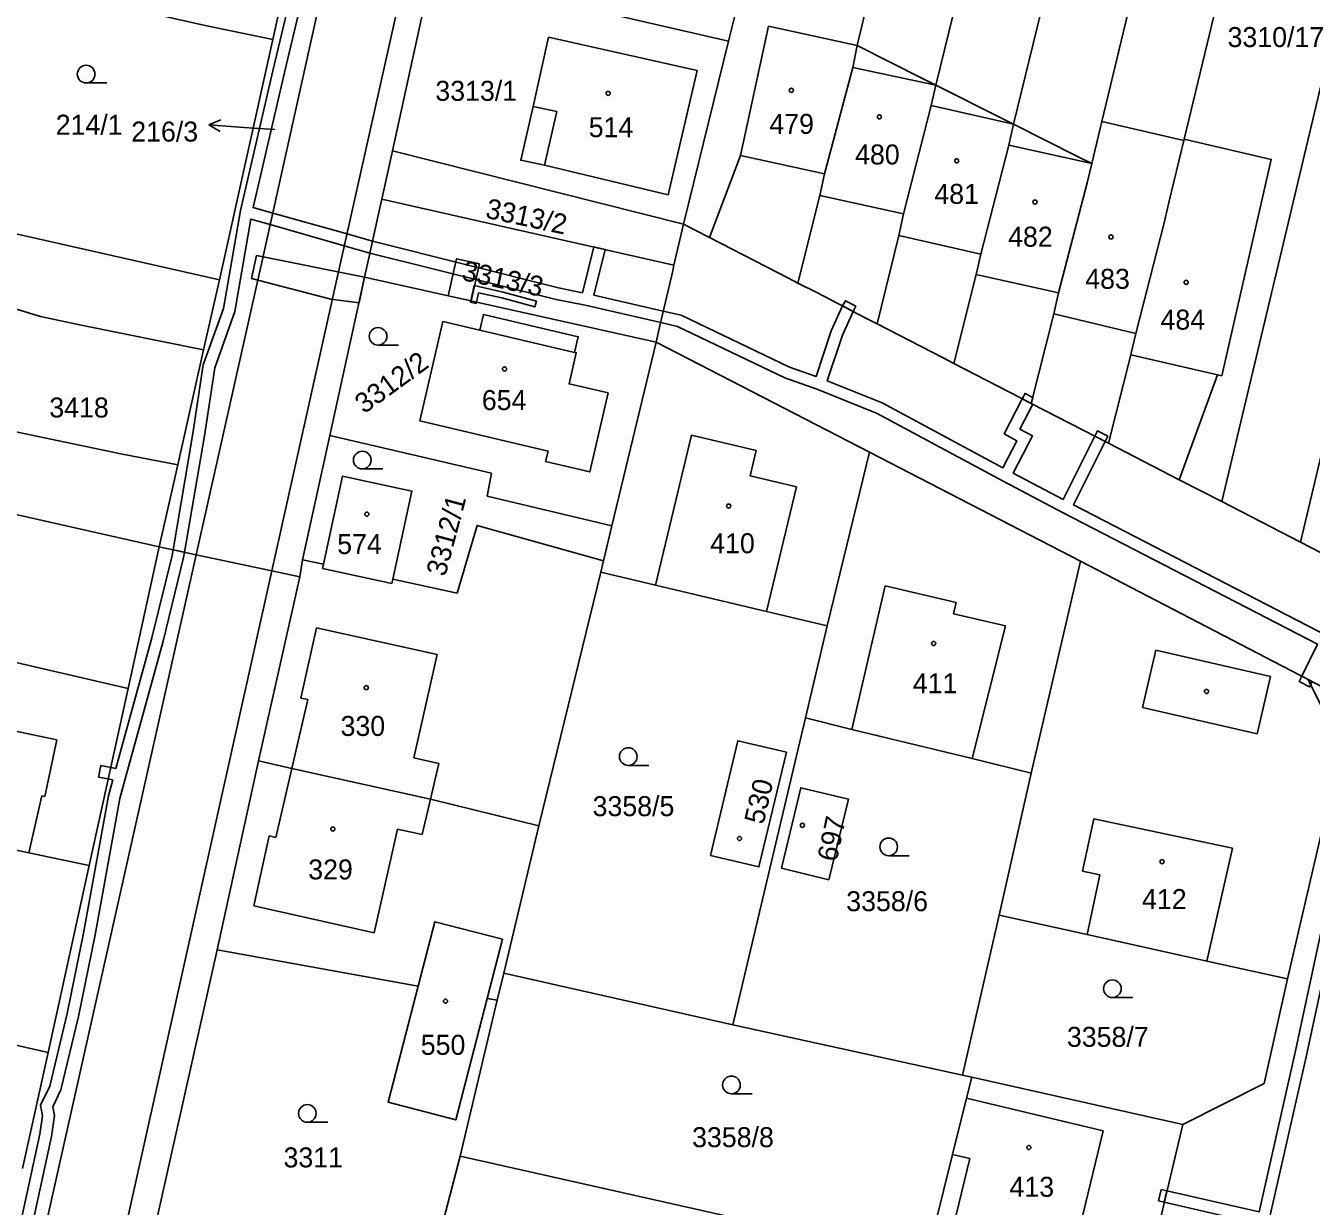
# Model space of a CAD drawing. Extents: x -776734 to -748832, y -1118122 to -976986.
# Drawn here: x -752739.2 to -752629.9, y -1114435.8 to -1114335.5 of the extents above; entities that cross this region are included whole.
import ezdxf

# ---------------------------------------------------------------- set-up
doc = ezdxf.new("R2010")
doc.units = 0
for name, color, linetype in [('KM_Hranice parcel', 7, 'Continuous'), ('KM_Parcelní čísla', 7, 'Continuous'), ('KM_Pop  PČ popisy', 7, 'Continuous'), ('KM_Vnitřní kresba', 7, 'Continuous'), ('KM_Věcná břemena k části', 7, 'Continuous'), ('KM_Značky budov', 7, 'Continuous'), ('KM_Značky kultur', 7, 'Continuous')]:
    doc.layers.add(name, color=color, linetype=linetype)

msp = doc.modelspace()

# ---------------------------------------------------------------- linework, layer by layer
at = {"layer": 'KM_Hranice parcel'}
for p, q in [((-752668.47, -1114337.15), (-752660.79, -1114304.26)), ((-752661.79, -1114340.51), (-752653.09, -1114304.97)), ((-752647.67, -1114343.6), (-752640.63, -1114314.23)), ((-752640.68, -1114345.11), (-752634.07, -1114317.6)), ((-752679.42, -1114336.76), (-752675.18, -1114319.8)), ((-752632.38, -1114354.51), (-752624.76, -1114322.41)), ((-752704.67, -1114330.95), (-752708, -1114346.09)), ((-752704.67, -1114330.95), (-752679.42, -1114336.76)), ((-752652.84, -1114334.22), (-752655.18, -1114343.83)), ((-752722.7, -1114357.05), (-752718.18, -1114336.64)), ((-752683.25, -1114352.32), (-752679.42, -1114336.76)), ((-752648.53, -1114347.18), (-752647.67, -1114343.6)), ((-752647.67, -1114343.6), (-752640.7, -1114345.22)), ((-752640.7, -1114345.22), (-752640.68, -1114345.11)), ((-752708, -1114346.09), (-752708.9, -1114350.19)), ((-752708, -1114346.09), (-752683.25, -1114352.32)), ((-752751.4, -1114350.59), (-752722.7, -1114357.05)), ((-752708.9, -1114350.19), (-752684.06, -1114355.8)), ((-752684.06, -1114355.8), (-752683.25, -1114352.32)), ((-752683.25, -1114352.32), (-752681.05, -1114353.45)), ((-752719.02, -1114355.2), (-752724.68, -1114380.43)), ((-752637.47, -1114375.91), (-752632.38, -1114354.51)), ((-752724.05, -1114363.01), (-752722.7, -1114357.05)), ((-752710.36, -1114356.83), (-752713.32, -1114370.29)), ((-752710.36, -1114356.83), (-752685.58, -1114362.35)), ((-752660.26, -1114364.17), (-752658.37, -1114356.61)), ((-752718.25, -1114381.79), (-752712.84, -1114357.52)), ((-752626.32, -1114360.46), (-752630.78, -1114379.36)), ((-752685.58, -1114362.35), (-752685.28, -1114361.08)), ((-752685.58, -1114362.35), (-752689.33, -1114377.97)), ((-752667.43, -1114371.71), (-752685.58, -1114362.35)), ((-752726.25, -1114372.77), (-752724.05, -1114363.01)), ((-752653.68, -1114367.56), (-752647.1, -1114370.95)), ((-752727.83, -1114379.75), (-752771.48, -1114369.95)), ((-752713.32, -1114370.29), (-752715.64, -1114380.86)), ((-752699.57, -1114373.48), (-752713.32, -1114370.29)), ((-752671.03, -1114386.48), (-752667.43, -1114371.71)), ((-752649.5, -1114380.98), (-752667.43, -1114371.71)), ((-752647.1, -1114370.95), (-752641.1, -1114374.05)), ((-752727.83, -1114379.75), (-752726.25, -1114372.77)), ((-752699.95, -1114375.46), (-752699.57, -1114373.48)), ((-752641.1, -1114374.05), (-752637.47, -1114375.91)), ((-752689.33, -1114377.97), (-752699.95, -1114375.46)), ((-752637.47, -1114375.91), (-752630.78, -1114379.36)), ((-752689.33, -1114377.97), (-752690.04, -1114380.95)), ((-752630.78, -1114379.36), (-752619.77, -1114385.04)), ((-752724.68, -1114380.43), (-752737.81, -1114438.9)), ((-752730.47, -1114391.79), (-752727.83, -1114379.75)), ((-752727.83, -1114379.75), (-752724.68, -1114380.43)), ((-752715.64, -1114380.86), (-752715.87, -1114382.31)), ((-752713.87, -1114381.24), (-752715.64, -1114380.86)), ((-752690.27, -1114381.92), (-752690.04, -1114380.95)), ((-752653.68, -1114398.99), (-752649.5, -1114380.98)), ((-752630.14, -1114391.02), (-752649.5, -1114380.98)), ((-752731.48, -1114441.22), (-752718.25, -1114381.79)), ((-752715.87, -1114382.31), (-752719.4, -1114397.95)), ((-752718.25, -1114381.79), (-752715.87, -1114382.31)), ((-752695.54, -1114403.48), (-752690.27, -1114381.92)), ((-752671.03, -1114386.48), (-752672.88, -1114394.3)), ((-752615.48, -1114398.75), (-752630.14, -1114391.02)), ((-752733.78, -1114406.85), (-752730.47, -1114391.79)), ((-752679.06, -1114420.4), (-752672.88, -1114394.3)), ((-752719.4, -1114397.95), (-752722.9, -1114414.01)), ((-752653.68, -1114398.99), (-752656.42, -1114411.06)), ((-752698.53, -1114416), (-752695.54, -1114403.48)), ((-752737.26, -1114422.73), (-752733.78, -1114406.85)), ((-752659.52, -1114424.67), (-752656.42, -1114411.06)), ((-752722.9, -1114414.01), (-752728.48, -1114438.87)), ((-752722.9, -1114414.01), (-752705.81, -1114417.09)), ((-752699.08, -1114418.3), (-752698.53, -1114416)), ((-752698.53, -1114416), (-752679.06, -1114420.4)), ((-752702.24, -1114431.56), (-752699.08, -1114418.3)), ((-752699.94, -1114418.14), (-752699.08, -1114418.3)), ((-752753.23, -1114419.12), (-752737.26, -1114422.73)), ((-752679.06, -1114420.4), (-752659.52, -1114424.67)), ((-752739.45, -1114432.61), (-752737.26, -1114422.73)), ((-752659.52, -1114424.67), (-752658.74, -1114424.85)), ((-752640.79, -1114428.85), (-752658.74, -1114424.85)), ((-752644.51, -1114444.45), (-752640.79, -1114428.85)), ((-752705.34, -1114443.39), (-752702.24, -1114431.56)), ((-752702.24, -1114431.56), (-752666.25, -1114439.62))]:
    msp.add_line(p, q, dxfattribs=at)
for points in [[(-752699.53, -1114272.7), (-752710.94, -1114318.83), (-752719.02, -1114355.2)], [(-752712.84, -1114357.52), (-752703.18, -1114314.33), (-752701.67, -1114307.67), (-752698.38, -1114293.02), (-752696.27, -1114284.05)], [(-752718.18, -1114336.64), (-752715.87, -1114326.26), (-752715.65, -1114326.31), (-752713.68, -1114317.38), (-752713.89, -1114317.34)], [(-752743.57, -1114323.82), (-752741.72, -1114324.32), (-752733.59, -1114326.24), (-752732.45, -1114326.49), (-752733.9, -1114333.16), (-752723.93, -1114335.43), (-752718.18, -1114336.64)], [(-752668.47, -1114337.15), (-752676.01, -1114335.5), (-752678.4, -1114346.48), (-752681.05, -1114353.45)], [(-752696.02, -1114342.31), (-752697.09, -1114346.89), (-752695.06, -1114347.32), (-752684.54, -1114349.83), (-752682.1, -1114339.26), (-752694.72, -1114336.43), (-752696.02, -1114342.31)], [(-752673.54, -1114357.33), (-752671.67, -1114349.89), (-752671.26, -1114348.04), (-752668.86, -1114339.01), (-752668.47, -1114337.15)], [(-752661.79, -1114340.51), (-752662.93, -1114339.93), (-752668.47, -1114337.15)], [(-752666.78, -1114360.81), (-752664.93, -1114353.29), (-752664.53, -1114351.44), (-752662.18, -1114342.23), (-752661.79, -1114340.51)], [(-752655.18, -1114343.83), (-752656.33, -1114343.25), (-752661.79, -1114340.51)], [(-752658.37, -1114356.61), (-752657.97, -1114354.87), (-752655.58, -1114345.61), (-752655.18, -1114343.83)], [(-752648.53, -1114347.18), (-752649.74, -1114346.57), (-752655.18, -1114343.83)], [(-752647.1, -1114370.95), (-752645.22, -1114363.43), (-752645.18, -1114363.28), (-752644.78, -1114361.61), (-752642.37, -1114352.21), (-752641.97, -1114350.48), (-752640.7, -1114345.22)], [(-752640.68, -1114345.11), (-752633.27, -1114346.82), (-752637.49, -1114365.21), (-752637.85, -1114365.13), (-752641.1, -1114374.05)], [(-752648.53, -1114347.18), (-752648.92, -1114348.8), (-752651.37, -1114358.16), (-752651.76, -1114359.95), (-752653.68, -1114367.56)], [(-752708.9, -1114350.19), (-752709.01, -1114350.68), (-752710.03, -1114355.32), (-752710.36, -1114356.83)], [(-752681.05, -1114353.45), (-752674.33, -1114356.91), (-752673.54, -1114357.33)], [(-752685.28, -1114361.08), (-752684.17, -1114356.28), (-752684.06, -1114355.8)], [(-752673.54, -1114357.33), (-752671.91, -1114358.12), (-752667.75, -1114360.31), (-752666.78, -1114360.81)], [(-752726.25, -1114372.77), (-752731.08, -1114371.86), (-752739.87, -1114370.01), (-752747.5, -1114368.42), (-752745.3, -1114357.94), (-752737.93, -1114360.17), (-752734.47, -1114360.9), (-752724.05, -1114363.01)], [(-752694.97, -1114372.49), (-752694.77, -1114371.61), (-752705.68, -1114369.03), (-752703.7, -1114360.6), (-752700.58, -1114361.33), (-752700.26, -1114360), (-752692.2, -1114361.9), (-752692.51, -1114363.23), (-752692.37, -1114363.26), (-752692.98, -1114365.9), (-752689.66, -1114366.67), (-752691.22, -1114373.39), (-752694.97, -1114372.49)], [(-752666.78, -1114360.81), (-752661.17, -1114363.69), (-752660.26, -1114364.17)], [(-752660.26, -1114364.17), (-752654.59, -1114367.09), (-752653.68, -1114367.56)], [(-752713.87, -1114381.24), (-752712.25, -1114373.75), (-752706.34, -1114375.02), (-752707.97, -1114382.51)], [(-752690.04, -1114380.95), (-752700.78, -1114377.93), (-752702.5, -1114383.68), (-752707.97, -1114382.51)], [(-752724.68, -1114380.43), (-752718.92, -1114381.64), (-752718.25, -1114381.79)], [(-752707.97, -1114382.51), (-752708.05, -1114382.86), (-752713.94, -1114381.59), (-752713.87, -1114381.24)], [(-752690.27, -1114381.92), (-752685.63, -1114383.01), (-752676.18, -1114385.26), (-752671.03, -1114386.48)], [(-752730.47, -1114391.79), (-752748.95, -1114387.53), (-752751.83, -1114403.02), (-752748.88, -1114403.64), (-752738.91, -1114405.76), (-752733.78, -1114406.85)], [(-752631.89, -1114416.48), (-752627.31, -1114396.73), (-752630.14, -1114391.02)], [(-752672.88, -1114394.3), (-752668.93, -1114395.27), (-752658.71, -1114397.76), (-752653.68, -1114398.99)], [(-752674.5, -1114397.21), (-752678.63, -1114396.24), (-752680.94, -1114405.99), (-752676.83, -1114406.97), (-752674.5, -1114397.21)], [(-752695.54, -1114403.48), (-752704.77, -1114401.21), (-752716.55, -1114398.61), (-752719.4, -1114397.95)], [(-752670.88, -1114408.05), (-752674.91, -1114407.08), (-752673.28, -1114400.23), (-752669.22, -1114401.2), (-752670.88, -1114408.05)], [(-752656.42, -1114411.06), (-752648.94, -1114412.72), (-752638.75, -1114414.97), (-752631.89, -1114416.48)], [(-752705.81, -1114417.09), (-752704.39, -1114411.63), (-752698.64, -1114413.12), (-752699.94, -1114418.14)], [(-752640.79, -1114428.85), (-752633.87, -1114425.39), (-752631.89, -1114416.48)], [(-752705.81, -1114417.09), (-752708.37, -1114426.95), (-752702.62, -1114428.47), (-752699.94, -1114418.14)], [(-752658.74, -1114424.85), (-752659.18, -1114426.61), (-752660.37, -1114431.4), (-752662.61, -1114440.44)]]:
    msp.add_lwpolyline(points, dxfattribs=at)
at = {"layer": 'KM_Pop  PČ popisy'}
for p, q in [((-752723.614, -1114343.891), (-752722.58, -1114343.461)), ((-752720.62, -1114344.1), (-752723.614, -1114343.891)), ((-752723.614, -1114343.891), (-752722.65, -1114344.46)), ((-752718.01, -1114344.29), (-752720.62, -1114344.1))]:
    msp.add_line(p, q, dxfattribs=at)
at = {"layer": 'KM_Vnitřní kresba'}
for p, q in [((-752668.86, -1114339.01), (-752661.79, -1114340.51)), ((-752696.02, -1114342.31), (-752694.02, -1114342.76)), ((-752694.02, -1114342.76), (-752695.06, -1114347.32)), ((-752662.18, -1114342.23), (-752655.18, -1114343.83)), ((-752671.26, -1114348.04), (-752678.4, -1114346.48)), ((-752655.58, -1114345.61), (-752648.53, -1114347.18)), ((-752664.53, -1114351.44), (-752671.67, -1114349.89)), ((-752664.93, -1114353.29), (-752657.97, -1114354.87)), ((-752658.37, -1114356.61), (-752651.37, -1114358.16)), ((-752651.76, -1114359.95), (-752644.78, -1114361.61)), ((-752700.58, -1114361.33), (-752692.51, -1114363.23)), ((-752637.85, -1114365.13), (-752645.22, -1114363.43)), ((-752685.63, -1114383.01), (-752682.57, -1114370.26)), ((-752682.57, -1114370.26), (-752677.06, -1114371.57)), ((-752677.06, -1114371.57), (-752677.58, -1114373.72)), ((-752677.58, -1114373.72), (-752673.63, -1114374.66)), ((-752673.63, -1114374.66), (-752676.18, -1114385.26)), ((-752666.1, -1114383.08), (-752668.93, -1114395.27)), ((-752666.1, -1114383.08), (-752660.07, -1114384.49)), ((-752660.07, -1114384.49), (-752660.3, -1114385.46)), ((-752660.3, -1114385.46), (-752655.88, -1114386.47)), ((-752715.78, -1114392.61), (-752714.46, -1114386.64)), ((-752714.46, -1114386.64), (-752704.2, -1114388.91)), ((-752655.88, -1114386.47), (-752658.71, -1114397.76)), ((-752704.2, -1114388.91), (-752706.18, -1114397.69)), ((-752644.21, -1114393.41), (-752643.09, -1114388.54)), ((-752643.09, -1114388.54), (-752633.34, -1114390.79)), ((-752633.34, -1114390.79), (-752634.47, -1114395.66)), ((-752716.55, -1114398.61), (-752715.2, -1114392.74)), ((-752715.2, -1114392.74), (-752715.78, -1114392.61)), ((-752634.47, -1114395.66), (-752644.21, -1114393.41)), ((-752736.52, -1114396.15), (-752741.86, -1114395.04)), ((-752737.54, -1114400.98), (-752736.52, -1114396.15)), ((-752706.18, -1114397.69), (-752704.06, -1114398.17)), ((-752717.9, -1114404.46), (-752716.55, -1114398.61)), ((-752704.06, -1114398.17), (-752704.77, -1114401.21)), ((-752738.91, -1114405.76), (-752737.81, -1114400.93)), ((-752737.81, -1114400.93), (-752737.54, -1114400.98)), ((-752704.77, -1114401.21), (-752705.47, -1114404.21)), ((-752649.32, -1114407.33), (-752648.35, -1114402.88)), ((-752648.35, -1114402.88), (-752636.56, -1114405.37)), ((-752719.79, -1114410.27), (-752718.48, -1114404.33)), ((-752718.48, -1114404.33), (-752717.9, -1114404.46)), ((-752707.56, -1114403.76), (-752709.56, -1114412.58)), ((-752705.47, -1114404.21), (-752707.56, -1114403.76)), ((-752636.56, -1114405.37), (-752638.75, -1114414.97)), ((-752647.85, -1114407.65), (-752649.32, -1114407.33)), ((-752648.94, -1114412.72), (-752647.85, -1114407.65)), ((-752709.56, -1114412.58), (-752719.79, -1114410.27)), ((-752659.18, -1114426.61), (-752647.56, -1114429.41)), ((-752647.56, -1114429.41), (-752649.86, -1114438.88)), ((-752658.89, -1114431.76), (-752660.37, -1114431.4)), ((-752660.06, -1114436.54), (-752658.89, -1114431.76))]:
    msp.add_line(p, q, dxfattribs=at)
at = {"layer": 'KM_Věcná břemena k části'}
for points in [[(-752712.48, -1114315.44), (-752718.17, -1114339.3), (-752720.93, -1114351.17), (-752722.36, -1114359.49), (-752724.09, -1114364.29), (-752724.96, -1114370.11), (-752726.65, -1114380), (-752725.67, -1114380.22), (-752723.98, -1114370.32), (-752723.11, -1114364.55), (-752721.39, -1114359.74), (-752720.04, -1114351.89), (-752718.39, -1114352.36), (-752718.17, -1114351.38), (-752719.85, -1114350.91), (-752717.17, -1114339.43), (-752711.5, -1114315.64)], [(-752628.45, -1114387.36), (-752650.08, -1114376.19), (-752647.39, -1114370.8), (-752648.28, -1114370.34), (-752650.97, -1114375.73), (-752655.23, -1114373.5), (-752653.57, -1114370.33), (-752654.64, -1114369.74), (-752653.56, -1114367.62), (-752653.68, -1114367.56), (-752654.44, -1114367.17), (-752655.98, -1114370.14), (-752654.91, -1114370.73), (-752656.11, -1114373.03), (-752666.37, -1114367.51), (-752671.02, -1114365.63), (-752669.74, -1114361.76), (-752668.83, -1114359.74), (-752669.72, -1114359.27), (-752670.68, -1114361.4), (-752671.96, -1114365.27), (-752674.23, -1114364.47), (-752683.44, -1114360.07), (-752684.97, -1114359.72), (-752690.87, -1114358.36), (-752689.9, -1114354.48), (-752690.88, -1114354.26), (-752691.85, -1114358.15), (-752693.88, -1114357.75), (-752709.69, -1114353.77), (-752711.86, -1114353.16), (-752712.09, -1114354.16), (-752709.91, -1114354.78), (-752694.08, -1114358.73), (-752691.6, -1114359.22), (-752685.19, -1114360.69), (-752683.77, -1114361.02), (-752674.62, -1114365.39), (-752671.84, -1114366.38), (-752666.79, -1114368.42), (-752656.08, -1114374.18), (-752651.03, -1114376.83), (-752629.34, -1114388.03), (-752630.67, -1114390.74), (-752630.14, -1114391.02), (-752629.92, -1114391.47), (-752629.79, -1114391.21)], [(-752725.75, -1114380.67), (-752725.67, -1114380.22), (-752726.65, -1114380), (-752726.73, -1114380.48), (-752728.46, -1114387.49), (-752731.52, -1114398.59), (-752731.95, -1114398.51), (-752732.16, -1114399.48), (-752731.78, -1114399.55), (-752732.15, -1114400.93), (-752734.27, -1114412.59), (-752735.66, -1114419.44), (-752737.14, -1114425.59), (-752737.92, -1114427.23), (-752737.74, -1114428.13), (-752737.98, -1114429.68), (-752740.55, -1114441.55)], [(-752739.43, -1114446.37), (-752740.41, -1114446.16), (-752739.53, -1114441.61), (-752737, -1114429.87), (-752736.72, -1114428.11), (-752736.88, -1114427.35), (-752736.19, -1114425.92), (-752734.68, -1114419.67), (-752733.28, -1114412.75), (-752731.17, -1114401.14), (-752730.68, -1114399.29), (-752727.5, -1114387.77), (-752725.75, -1114380.67)], [(-752625.06, -1114393.95), (-752631.28, -1114422.86), (-752634.31, -1114436.29), (-752642.14, -1114434.5), (-752642.37, -1114435.47), (-752634.54, -1114437.27)], [(-752633.41, -1114436.82), (-752630.31, -1114423.1), (-752624.08, -1114394.21)]]:
    msp.add_lwpolyline(points, dxfattribs=at)
for points in [[(-752718.17, -1114351.38), (-752718.39, -1114352.36), (-752712.09, -1114354.16), (-752711.86, -1114353.16)], [(-752719.97, -1114356.94), (-752713.25, -1114358.7), (-752710.84, -1114359.01), (-752710.36, -1114356.83), (-752719.56, -1114354.99)], [(-752703.25, -1114358.41), (-752701.29, -1114358.85), (-752700.6, -1114355.7), (-752702.55, -1114355.27)], [(-752703.25, -1114358.41), (-752701.29, -1114358.85), (-752700.6, -1114355.7), (-752702.55, -1114355.27)], [(-752700.68, -1114358.15), (-752698.71, -1114358.58), (-752695.9, -1114359.36), (-752695.76, -1114358.88), (-752698.59, -1114358.1), (-752701.06, -1114357.55), (-752701.34, -1114358.84), (-752700.86, -1114358.95)], [(-752700.86, -1114358.95), (-752701.34, -1114358.84), (-752701.37, -1114358.96), (-752700.88, -1114359.07)], [(-752669.72, -1114359.27), (-752668.83, -1114359.74), (-752668.6, -1114359.3), (-752669.48, -1114358.83)], [(-752654.44, -1114367.17), (-752653.68, -1114367.56), (-752653.55, -1114367.06), (-752654.21, -1114366.72)], [(-752648.28, -1114370.34), (-752647.39, -1114370.8), (-752647.17, -1114370.35), (-752648.06, -1114369.89)], [(-752629.92, -1114391.47), (-752630.14, -1114391.02), (-752630.67, -1114390.74), (-752630.89, -1114391.19), (-752630.01, -1114391.66)], [(-752732.16, -1114399.48), (-752731.95, -1114398.51), (-752732.8, -1114398.35), (-752732.98, -1114399.33)], [(-752642.37, -1114435.47), (-752642.14, -1114434.5), (-752642.63, -1114434.39), (-752642.86, -1114435.36)]]:
    msp.add_lwpolyline(points, close=True, dxfattribs=at)
at = {"layer": 'KM_Značky budov'}
for centre in [(-752689.6568, -1114341.2092), (-752674.0768, -1114340.9492), (-752666.5968, -1114343.1992), (-752660.0168, -1114346.9392), (-752653.3668, -1114350.4492), (-752646.8968, -1114353.4092), (-752640.5068, -1114357.2692), (-752698.4668, -1114364.6392), (-752710.1768, -1114376.9792), (-752679.4068, -1114376.2892), (-752661.9768, -1114387.9692), (-752710.2268, -1114391.7192), (-752638.7768, -1114392.0492), (-752673.1368, -1114403.4292), (-752713.0668, -1114403.7492), (-752678.4868, -1114404.5492), (-752642.5568, -1114406.5192), (-752703.4868, -1114418.3792), (-752653.8868, -1114430.8192)]:
    msp.add_circle(centre, 0.175, dxfattribs=at)
at = {"layer": 'KM_Značky kultur'}
for p, q in [((-752734.043, -1114340.32), (-752732.293, -1114340.32)), ((-752709.223, -1114362.61), (-752707.473, -1114362.61)), ((-752710.563, -1114373.13), (-752708.813, -1114373.13)), ((-752687.943, -1114398.34), (-752686.193, -1114398.34)), ((-752665.803, -1114406.01), (-752664.053, -1114406.01)), ((-752646.783, -1114418.07), (-752645.033, -1114418.07)), ((-752679.173, -1114426.25), (-752677.423, -1114426.25)), ((-752715.233, -1114428.67), (-752713.483, -1114428.67))]:
    msp.add_line(p, q, dxfattribs=at)
for centre in [(-752734.0429, -1114339.5698), (-752709.2229, -1114361.8598), (-752710.5629, -1114372.3798), (-752687.9429, -1114397.5898), (-752665.8029, -1114405.2598), (-752646.7829, -1114417.3198), (-752679.1729, -1114425.4998), (-752715.2329, -1114427.9198)]:
    msp.add_circle(centre, 0.75, dxfattribs=at)

# ---------------------------------------------------------------- texts
at = {"layer": 'KM_Parcelní čísla'}
for s, p in [('3310/17', (-752636.99, -1114337.27)), ('3313/1', (-752704.35, -1114341.84)), ('214/1', (-752736.63, -1114344.72)), ('514', (-752691.31, -1114344.93)), ('479', (-752675.95, -1114344.65)), ('216/3', (-752730.207, -1114345.304)), ('480', (-752668.66, -1114347.25)), ('481', (-752661.92, -1114350.6)), ('482', (-752655.65, -1114354.24)), ('483', (-752649.09, -1114357.82)), ('484', (-752642.69, -1114361.29)), ('3418', (-752737.174, -1114368.76)), ('654', (-752700.395, -1114368.13)), ('574', (-752712.695, -1114380.37)), ('410', (-752680.98, -1114380.3)), ('411', (-752663.75, -1114392.2)), ('330', (-752712.41, -1114395.83)), ('3358/5', (-752690.98, -1114402.65)), ('329', (-752715.16, -1114408.03)), ('412', (-752644.26, -1114410.55)), ('3358/6', (-752669.41, -1114410.73)), ('3358/7', (-752650.65, -1114422.26)), ('550', (-752705.59, -1114422.94)), ('3358/8', (-752682.52, -1114430.79)), ('3311', (-752717.26, -1114432.51)), ('413', (-752655.53, -1114435.01))]:
    msp.add_text(s, height=1.7, dxfattribs=at).set_placement(p)
for s, rotation, p in [('3313/2', 348, (-752700.166, -1114351.771)), ('3313/3', 348, (-752702.176, -1114357.061)), ('3312/2', 36, (-752710.404, -1114368.498)), ('3312/1', 75, (-752703.51, -1114382.353)), ('530', 77, (-752676.451, -1114403.421)), ('697', 78, (-752670.231, -1114406.591))]:
    msp.add_text(s, height=1.7, rotation=rotation, dxfattribs=at).set_placement(p)

doc.saveas('drawing.dxf')
